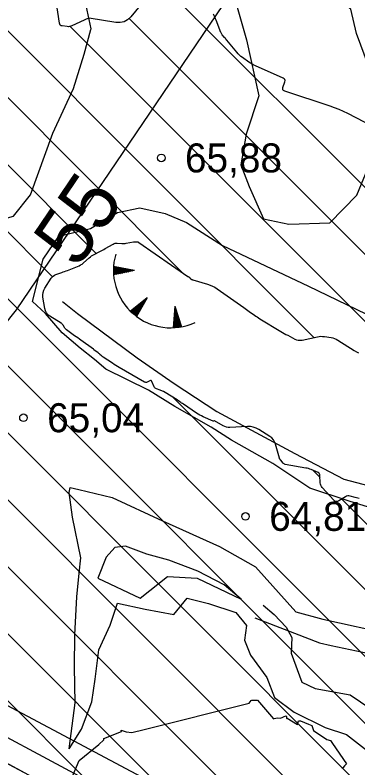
# Model space of a CAD drawing. Extents: x 532503 to 539665, y 6557663 to 6561526.
# Drawn here: x 535100.3 to 535129.2, y 6559732.3 to 6559795.9 of the extents above; entities that cross this region are included whole.
import ezdxf

# ---------------------------------------------------------------- set-up
doc = ezdxf.new("R2010")
doc.units = 0
for name, color, linetype in [('illumineerimisjooned', 7, 'Continuous'), ('Kaevandatud ala', 7, 'Continuous'), ('kataster', 7, 'Continuous'), ('KORGUS-EH2000', 7, 'Continuous'), ('Lamami horisontaal_EH2000', 7, 'Continuous'), ('Plokid', 7, 'Continuous'), ('RELJEEF', 7, 'Continuous')]:
    doc.layers.add(name, color=color, linetype=linetype)

msp = doc.modelspace()

# ---------------------------------------------------------------- linework, layer by layer
at = {"layer": 'illumineerimisjooned'}
msp.add_lwpolyline([(534967.673, 6560049.69), (534974.155, 6559828.082), (535058.693, 6559883.051), (535223.499, 6560002.448), (535218.56, 6560049.918), (535415.933, 6559990.422), (535455.447, 6559927.188), (535490.312, 6559867.164), (535479.121, 6559828.379), (535249.574, 6559653.049), (535182.36, 6559690.845), (534940.993, 6559819.216), (534872.135, 6559776.441), (534954.369, 6559534.338), (534950.911, 6559533.67), (534733.22, 6559487.117), (534375.585, 6559465.864), (534199.951, 6559448.922), (533951.788, 6559660.129), (534200.214, 6559977.649), (534931.627, 6560046.309)], close=True, dxfattribs=at)
at = {"layer": 'Kaevandatud ala'}
for p, q in [((535012.538, 6559830.738), (535123.269, 6559720.007)), ((535019.759, 6559829.174), (535135.352, 6559713.581)), ((535010.65, 6559826.969), (535111.185, 6559726.434)), ((535029.905, 6559824.684), (535147.436, 6559707.154)), ((535082.627, 6559811.561), (535125.52, 6559768.667)), ((535077.217, 6559811.314), (535114.357, 6559774.174)), ((535073.949, 6559808.925), (535107.107, 6559775.767)), ((535051.562, 6559808.684), (535159.519, 6559700.727)), ((535057.331, 6559808.573), (535171.603, 6559694.301)), ((535063.84, 6559807.72), (535183.805, 6559687.755)), ((535072.876, 6559804.341), (535103.416, 6559773.801)), ((535113.332, 6559797.826), (535147.905, 6559763.253)), ((535109.89, 6559795.612), (535140.301, 6559765.201)), ((535104.911, 6559794.934), (535133.798, 6559766.047)), ((535113.578, 6559763.639), (535196.517, 6559680.7)), ((535125.417, 6559757.457), (535126.034, 6559756.84)), ((535127.862, 6559755.011), (535209.229, 6559673.645))]:
    msp.add_line(p, q, dxfattribs=at)
for points in [[(535111.866, 6559798.001), (535110.032, 6559795.75), (535109.771, 6559795.496), (535109.476, 6559795.332), (535109.147, 6559795.258), (535108.784, 6559795.275), (535106.511, 6559795.639), (535106.498, 6559795.642), (535106.475, 6559795.646), (535106.471, 6559795.647), (535106.467, 6559795.647), (535106.463, 6559795.646), (535106.458, 6559795.644), (535105.052, 6559794.982), (535104.956, 6559794.944), (535104.859, 6559794.922), (535104.759, 6559794.913), (535104.656, 6559794.92), (535104.242, 6559794.973), (535104.15, 6559794.998), (535104.08, 6559795.045), (535104.031, 6559795.114), (535104.005, 6559795.207), (535103.51, 6559798.584)], [(535130.492, 6559786.483), (535128.375, 6559787.571), (535128.012, 6559787.749), (535127.643, 6559787.913), (535127.268, 6559788.062), (535126.887, 6559788.197), (535123.046, 6559789.476), (535122.949, 6559789.524), (535122.892, 6559789.592), (535122.874, 6559789.679), (535122.896, 6559789.785), (535123.063, 6559790.249), (535123.085, 6559790.357), (535123.069, 6559790.448), (535123.014, 6559790.522), (535122.92, 6559790.58), (535120.586, 6559791.6), (535120.437, 6559791.67), (535120.292, 6559791.747), (535120.152, 6559791.832), (535120.016, 6559791.924), (535119.48, 6559792.307), (535119.349, 6559792.407), (535119.226, 6559792.515), (535119.11, 6559792.63), (535119.001, 6559792.752), (535118.149, 6559793.775), (535118.14, 6559793.786), (535118.131, 6559793.797), (535118.122, 6559793.809), (535118.113, 6559793.82), (535118.078, 6559793.867), (535118.069, 6559793.878), (535118.061, 6559793.89), (535118.052, 6559793.902), (535118.043, 6559793.913), (535118.006, 6559793.959), (535117.997, 6559793.97), (535117.988, 6559793.981), (535117.978, 6559793.992), (535117.969, 6559794.004), (535117.762, 6559794.24), (535117.726, 6559794.285), (535117.695, 6559794.332), (535117.669, 6559794.382), (535117.646, 6559794.434), (535117.261, 6559795.456), (535117.208, 6559795.589), (535117.15, 6559795.72), (535117.087, 6559795.848), (535117.02, 6559795.974)], [(535129.328, 6559755.063), (535129.222, 6559755.095), (535129.116, 6559755.126), (535129.009, 6559755.155), (535128.581, 6559755.266), (535128.476, 6559755.283), (535128.374, 6559755.279), (535128.274, 6559755.253), (535128.179, 6559755.206), (535127.627, 6559754.867), (535127.507, 6559754.814), (535127.393, 6559754.807), (535127.286, 6559754.845), (535127.186, 6559754.93), (535126.213, 6559756.001), (535126.146, 6559756.088), (535126.097, 6559756.183), (535126.066, 6559756.284), (535126.052, 6559756.393), (535126.027, 6559757.016), (535126.024, 6559757.041), (535126.019, 6559757.066), (535126.011, 6559757.091), (535126, 6559757.114), (535125.949, 6559757.206), (535125.935, 6559757.227), (535125.919, 6559757.245), (535125.899, 6559757.26), (535125.876, 6559757.271), (535125.274, 6559757.515), (535125.165, 6559757.556), (535125.054, 6559757.591), (535124.941, 6559757.62), (535124.827, 6559757.643), (535123.091, 6559757.95), (535123.037, 6559757.964), (535122.988, 6559757.987), (535122.944, 6559758.019), (535122.905, 6559758.059), (535122.708, 6559758.297), (535122.697, 6559758.31), (535122.686, 6559758.324), (535122.676, 6559758.338), (535122.665, 6559758.352), (535122.623, 6559758.409), (535122.613, 6559758.423), (535122.605, 6559758.438), (535122.598, 6559758.454), (535122.593, 6559758.471), (535122.264, 6559759.67), (535122.192, 6559759.864), (535122.09, 6559760.034), (535121.956, 6559760.182), (535121.791, 6559760.307), (535120.847, 6559760.9), (535120.624, 6559761.018), (535120.392, 6559761.099), (535120.15, 6559761.142), (535119.899, 6559761.148), (535118.4, 6559761.072), (535118.257, 6559761.075), (535118.117, 6559761.097), (535117.983, 6559761.139), (535117.853, 6559761.202), (535117.106, 6559761.623), (535117.097, 6559761.627), (535117.088, 6559761.628), (535117.079, 6559761.627), (535117.07, 6559761.624), (535117.033, 6559761.604), (535117.024, 6559761.6), (535117.015, 6559761.599), (535117.005, 6559761.6), (535116.996, 6559761.603), (535116.144, 6559761.971), (535116.001, 6559762.037), (535115.861, 6559762.109), (535115.725, 6559762.188), (535115.592, 6559762.274), (535114.482, 6559763.027), (535114.407, 6559763.078), (535114.332, 6559763.13), (535114.257, 6559763.182), (535114.183, 6559763.234), (535113.885, 6559763.443), (535113.81, 6559763.494), (535113.734, 6559763.544), (535113.657, 6559763.592), (535113.579, 6559763.639), (535112.788, 6559764.098), (535112.721, 6559764.135), (535112.652, 6559764.168), (535112.582, 6559764.197), (535112.51, 6559764.223), (535112.219, 6559764.318), (535112.152, 6559764.347), (535112.095, 6559764.388), (535112.05, 6559764.441), (535112.015, 6559764.506), (535111.828, 6559764.955), (535111.798, 6559765.004), (535111.761, 6559765.031), (535111.715, 6559765.035), (535111.66, 6559765.017), (535111.426, 6559764.898), (535111.368, 6559764.876), (535111.31, 6559764.87), (535111.252, 6559764.879), (535111.195, 6559764.904), (535109.057, 6559766.126), (535108.91, 6559766.212), (535108.765, 6559766.3), (535108.621, 6559766.392), (535108.479, 6559766.485), (535107.709, 6559767.003), (535107.67, 6559767.03), (535107.632, 6559767.059), (535107.595, 6559767.088), (535107.56, 6559767.118), (535107.418, 6559767.243), (535107.382, 6559767.274), (535107.345, 6559767.304), (535107.308, 6559767.333), (535107.27, 6559767.361), (535106.988, 6559767.566), (535106.979, 6559767.573), (535106.97, 6559767.582), (535106.961, 6559767.591), (535106.953, 6559767.6), (535106.924, 6559767.64), (535106.916, 6559767.65), (535106.908, 6559767.659), (535106.899, 6559767.667), (535106.889, 6559767.675), (535105.824, 6559768.434), (535105.691, 6559768.529), (535105.558, 6559768.624), (535105.425, 6559768.72), (535105.292, 6559768.816), (535104.596, 6559769.322), (535104.549, 6559769.36), (535104.507, 6559769.402), (535104.469, 6559769.448), (535104.436, 6559769.499), (535104.312, 6559769.709), (535104.278, 6559769.759), (535104.239, 6559769.804), (535104.195, 6559769.843), (535104.146, 6559769.878), (535103.185, 6559770.471), (535103.026, 6559770.593), (535102.903, 6559770.739), (535102.816, 6559770.908), (535102.765, 6559771.102), (535102.611, 6559772.067), (535102.596, 6559772.27), (535102.618, 6559772.465), (535102.676, 6559772.653), (535102.771, 6559772.833), (535103.307, 6559773.669), (535103.385, 6559773.772), (535103.476, 6559773.858), (535103.581, 6559773.927), (535103.698, 6559773.979), (535104.197, 6559774.154), (535104.321, 6559774.198), (535104.446, 6559774.243), (535104.569, 6559774.289), (535104.693, 6559774.336), (535105.528, 6559774.657), (535105.666, 6559774.717), (535105.797, 6559774.788), (535105.92, 6559774.871), (535106.037, 6559774.966), (535106.524, 6559775.395), (535106.623, 6559775.478), (535106.728, 6559775.554), (535106.837, 6559775.624), (535106.95, 6559775.686), (535107.413, 6559775.924), (535107.529, 6559775.984), (535107.643, 6559776.045), (535107.757, 6559776.108), (535107.87, 6559776.173), (535108.535, 6559776.557), (535108.619, 6559776.598), (535108.707, 6559776.625), (535108.797, 6559776.637), (535108.891, 6559776.636), (535109.272, 6559776.602), (535109.367, 6559776.597), (535109.462, 6559776.598), (535109.556, 6559776.606), (535109.65, 6559776.62), (535110.261, 6559776.733), (535110.301, 6559776.74), (535110.34, 6559776.744), (535110.38, 6559776.745), (535110.42, 6559776.745), (535110.58, 6559776.738), (535110.619, 6559776.734), (535110.656, 6559776.725), (535110.692, 6559776.71), (535110.726, 6559776.69), (535114.867, 6559773.821), (535114.88, 6559773.812), (535114.894, 6559773.804), (535114.908, 6559773.796), (535114.923, 6559773.79), (535114.983, 6559773.764), (535114.997, 6559773.757), (535115.009, 6559773.748), (535115.02, 6559773.737), (535115.029, 6559773.724), (535115.069, 6559773.658), (535115.079, 6559773.643), (535115.091, 6559773.63), (535115.105, 6559773.619), (535115.12, 6559773.61), (535115.199, 6559773.568), (535115.217, 6559773.559), (535115.236, 6559773.55), (535115.256, 6559773.543), (535115.275, 6559773.537), (535116.527, 6559773.168), (535116.739, 6559773.096), (535116.942, 6559773.008), (535117.138, 6559772.904), (535117.326, 6559772.783), (535119.601, 6559771.189), (535119.713, 6559771.111), (535119.824, 6559771.032), (535119.935, 6559770.952), (535120.045, 6559770.872), (535120.486, 6559770.551), (535120.597, 6559770.472), (535120.71, 6559770.396), (535120.824, 6559770.322), (535120.94, 6559770.25), (535122.716, 6559769.178), (535122.86, 6559769.093), (535123.004, 6559769.01), (535123.15, 6559768.928), (535123.298, 6559768.849), (535123.889, 6559768.537), (535124.038, 6559768.473), (535124.192, 6559768.437), (535124.35, 6559768.43), (535124.511, 6559768.451), (535125.818, 6559768.731), (535125.962, 6559768.755), (535126.108, 6559768.766), (535126.253, 6559768.763), (535126.399, 6559768.747), (535126.983, 6559768.654), (535127.126, 6559768.623), (535127.265, 6559768.579), (535127.398, 6559768.521), (535127.525, 6559768.449), (535128.924, 6559767.569), (535129.106, 6559767.466), (535129.296, 6559767.382)]]:
    msp.add_lwpolyline(points, dxfattribs=at)
at = {"layer": 'kataster'}
for points in [[(533947.7, 6559658.95), (533949.2, 6559955.8), (534198.28, 6559979.48), (535159.89, 6560069.73), (535417.31, 6559992.13), (535457.22, 6559928.24), (535504.86, 6559846.09), (535250.3, 6559650.84), (535181.52, 6559689.04), (534941.15, 6559817.08), (534874.65, 6559775.26), (534957.01, 6559532.73), (534735.22, 6559485.45), (534375.71, 6559463.85), (534199.28, 6559446.9), (534122.84, 6559439.44), (534110.45, 6559447.36), (534092.53, 6559453.94), (534085.13, 6559454.75)], [(534957.01, 6559532.73), (534874.65, 6559775.26), (534941.15, 6559817.08), (535181.52, 6559689.04), (535104.64, 6559499.79), (534969.93, 6559494.75)]]:
    msp.add_lwpolyline(points, close=True, dxfattribs=at)
at = {"layer": 'KORGUS-EH2000'}
for centre in [(535112.618, 6559783.831), (535100.967, 6559761.888), (535119.733, 6559753.559)]:
    msp.add_circle(centre, 0.32, dxfattribs=at)
at = {"layer": 'Lamami horisontaal_EH2000'}
msp.add_lwpolyline([(535055.19, 6559880.201), (535062.786, 6559872.515), (535077.694, 6559856.205), (535090.771, 6559841.398), (535116.174, 6559819.931), (535118.692, 6559808.772), (535118.386, 6559797.613), (535100.34, 6559771.007), (535084.603, 6559751.263), (535073.309, 6559736.879), (535073.111, 6559736.495), (535051.576, 6559715.856)], dxfattribs=at)
at = {"layer": 'Plokid'}
msp.add_lwpolyline([(535473.831, 6559827.358), (535249.729, 6559656.195), (535183.501, 6559692.956), (534940.9, 6559821.974), (534869.24, 6559777.474), (534950.465, 6559538.369)], dxfattribs=at)
at = {"layer": 'RELJEEF'}
for p, q in [((535108.568, 6559774.35), (535108.886, 6559774.605)), ((535108.568, 6559774.248), (535108.989, 6559774.585)), ((535108.569, 6559774.454), (535108.783, 6559774.625)), ((535108.571, 6559774.148), (535109.092, 6559774.565)), ((535108.573, 6559774.559), (535108.68, 6559774.644)), ((535110.361, 6559774.32), (535108.579, 6559774.664)), ((535108.576, 6559774.049), (535109.195, 6559774.545)), ((535110.361, 6559774.32), (535108.581, 6559773.971)), ((535108.614, 6559773.977), (535109.299, 6559774.525)), ((535108.784, 6559774.01), (535109.402, 6559774.505)), ((535108.953, 6559774.044), (535109.505, 6559774.485)), ((535109.123, 6559774.077), (535109.608, 6559774.465)), ((535109.292, 6559774.11), (535109.711, 6559774.445)), ((535109.462, 6559774.143), (535109.814, 6559774.425)), ((535109.632, 6559774.177), (535109.917, 6559774.405)), ((535109.801, 6559774.21), (535110.021, 6559774.386)), ((535109.971, 6559774.243), (535110.124, 6559774.366)), ((535110.141, 6559774.277), (535110.227, 6559774.346)), ((535111.423, 6559772.015), (535110.001, 6559770.889)), ((535111.423, 6559772.015), (535110.527, 6559770.438)), ((535110.629, 6559770.618), (535110.657, 6559771.409)), ((535110.715, 6559770.768), (535110.74, 6559771.474)), ((535110.8, 6559770.918), (535110.822, 6559771.539)), ((535110.885, 6559771.069), (535110.904, 6559771.605)), ((535110.971, 6559771.219), (535110.987, 6559771.67)), ((535111.056, 6559771.369), (535111.069, 6559771.735)), ((535111.141, 6559771.52), (535111.151, 6559771.8)), ((535111.227, 6559771.67), (535111.234, 6559771.865)), ((535111.312, 6559771.82), (535111.316, 6559771.931)), ((535110.076, 6559770.816), (535110.081, 6559770.952)), ((535110.154, 6559770.744), (535110.163, 6559771.018)), ((535110.231, 6559770.676), (535110.245, 6559771.083)), ((535110.309, 6559770.61), (535110.328, 6559771.148)), ((535110.387, 6559770.546), (535110.41, 6559771.213)), ((535110.465, 6559770.485), (535110.493, 6559771.279)), ((535110.544, 6559770.467), (535110.575, 6559771.344)), ((535113.766, 6559771.298), (535113.63, 6559769.49)), ((535113.992, 6559770.591), (535113.732, 6559770.848)), ((535113.94, 6559770.756), (535113.74, 6559770.953)), ((535113.887, 6559770.92), (535113.748, 6559771.058)), ((535113.834, 6559771.085), (535113.756, 6559771.163)), ((535113.766, 6559771.298), (535114.319, 6559769.571)), ((535114.241, 6559769.557), (535113.677, 6559770.115)), ((535114.309, 6559769.603), (535113.685, 6559770.22)), ((535114.256, 6559769.768), (535113.693, 6559770.325)), ((535114.203, 6559769.933), (535113.701, 6559770.429)), ((535114.15, 6559770.097), (535113.709, 6559770.534)), ((535114.098, 6559770.262), (535113.716, 6559770.639)), ((535114.045, 6559770.426), (535113.724, 6559770.744)), ((535113.735, 6559769.496), (535113.638, 6559769.591)), ((535113.84, 6559769.504), (535113.646, 6559769.696)), ((535113.943, 6559769.514), (535113.654, 6559769.801)), ((535114.045, 6559769.527), (535113.661, 6559769.906)), ((535114.144, 6559769.541), (535113.669, 6559770.01))]:
    msp.add_line(p, q, dxfattribs=at)
for points in [[(535124.2, 6559801.3), (535122.203, 6559801.24), (535119.925, 6559800.111), (535119.416, 6559798.297), (535118.981, 6559796.765), (535119.83, 6559793.8), (535120.866, 6559789.079), (535119.799, 6559785.843), (535119.329, 6559783.261), (535120.042, 6559781.416), (535121.243, 6559778.673), (535123.393, 6559778.229), (535126.869, 6559778.343), (535129.135, 6559780.694), (535130.477, 6559783.888), (535130.784, 6559787.417), (535130.12, 6559791.613), (535129.118, 6559794.337), (535128.627, 6559796.392), (535128.576, 6559796.438), (535126.635, 6559798.763), (535124.252, 6559801.256)], [(535097.575, 6559796.598), (535095.586, 6559791.133), (535093.432, 6559783.865), (535093.511, 6559781.549), (535095.048, 6559779.386), (535096.553, 6559778.054), (535098.102, 6559778.349), (535100.123, 6559778.923), (535101.572, 6559780.722), (535103.436, 6559785.912), (535105.196, 6559789.681), (535106.107, 6559792.583), (535106.656, 6559794.666), (535106.7, 6559794.726), (535106.189, 6559797.087), (535105.706, 6559798.614), (535104.354, 6559799.462), (535102.29, 6559799.929), (535100.115, 6559799.286), (535098.446, 6559798.172), (535097.575, 6559796.598)], [(535130.95, 6559754.072), (535128.487, 6559754.831), (535125.162, 6559755.931), (535122.042, 6559758.033), (535118.556, 6559759.995), (535116.829, 6559761.088), (535113.755, 6559762.851), (535111.524, 6559764.227), (535107.94, 6559766.003), (535106.96, 6559766.814), (535105.747, 6559767.765), (535104.24, 6559769.071), (535102.82, 6559770.683), (535101.725, 6559771.714), (535102.634, 6559775.276), (535103.96, 6559777.236), (535106.62, 6559777.875), (535108.913, 6559779.215), (535110.812, 6559779.602), (535112.944, 6559779.144), (535114.756, 6559778.366), (535117.779, 6559776.432), (535125.051, 6559772.986), (535129.891, 6559770.669)], [(535104.275, 6559771.717), (535105.528, 6559770.683), (535110.571, 6559766.939), (535113.703, 6559764.774), (535117.314, 6559762.41), (535123.89, 6559758.868), (535128.033, 6559756.688), (535131.264, 6559755.842), (535134.783, 6559755.94), (535139.047, 6559755.373), (535142.295, 6559755.175), (535145.806, 6559755.157), (535150.286, 6559755.471), (535153.464, 6559756.406), (535154.973, 6559755.787), (535158.967, 6559754.74), (535162.788, 6559753.761), (535166.287, 6559753.889), (535169.137, 6559754.406), (535169.816, 6559755.878)], [(535104.832, 6559733.928), (535105.349, 6559737.804), (535105.281, 6559740.814), (535105.295, 6559743.545), (535105.48, 6559746.764), (535105.687, 6559748.775), (535105.82, 6559750.064), (535105.122, 6559753.485), (535104.825, 6559755.581), (535104.926, 6559755.993), (535105.635, 6559755.822)], [(535105.635, 6559755.822), (535108.475, 6559755.155), (535112.725, 6559753.187), (535117.532, 6559751.018), (535120.579, 6559749.297), (535123.981, 6559745.497), (535126.271, 6559744.873), (535132.146, 6559743.591)], [(535119.377, 6559746.559), (535117.936, 6559747.787), (535115.71, 6559748.928), (535113.244, 6559749.851), (535111.383, 6559750.37), (535109.602, 6559751.052), (535108.682, 6559750.938), (535107.969, 6559750.116), (535107.254, 6559748.338)], [(535107.254, 6559748.338), (535110.821, 6559746.648), (535113.139, 6559748.467), (535115.649, 6559748.347), (535119.377, 6559746.559)], [(535104.832, 6559733.928), (535105.873, 6559735.597), (535106.746, 6559737.898), (535107.023, 6559739.801), (535107.343, 6559742.294), (535108.295, 6559744.366), (535108.909, 6559746.239), (535111.243, 6559745.709), (535113.674, 6559745.274), (535114.804, 6559746.657), (535116.611, 6559746.209), (535118.915, 6559745.442), (535119.826, 6559744.339), (535119.634, 6559743.09), (535120.148, 6559741.838), (535121.534, 6559739.961), (535122.192, 6559738.272), (535123.857, 6559737.019), (535126.479, 6559735.722), (535128.262, 6559735.14), (535130.051, 6559733.754)], [(535121.214, 6559746.058), (535122.154, 6559745.274), (535123.18, 6559744.191), (535123.641, 6559743.339), (535123.581, 6559741.992), (535124.502, 6559739.543), (535125.632, 6559739.024), (535128.579, 6559738.482), (535130.324, 6559737.296), (535131.981, 6559736.266), (535132.51, 6559734.778), (535132.371, 6559732.598), (535131.717, 6559729.706), (535131.088, 6559727.324), (535129.98, 6559724.657), (535129.058, 6559722.216), (535128.963, 6559719.999)], [(535120.525, 6559744.984), (535125.991, 6559742.879), (535126.96, 6559742.665), (535130.171, 6559741.988)], [(535105.129, 6559731.676), (535105.668, 6559732.931), (535107.322, 6559734.295), (535107.763, 6559734.684), (535107.754, 6559734.801), (535109.238, 6559735.39), (535109.228, 6559735.507), (535109.655, 6559735.371), (535110.133, 6559735.298), (535111.168, 6559735.56), (535120.041, 6559737.775), (535120.206, 6559738.014), (535120.279, 6559738.045), (535120.753, 6559738.032), (535122.104, 6559736.471), (535122.162, 6559736.476), (535122.446, 6559736.551), (535122.681, 6559736.512), (535123.13, 6559736.718), (535123.192, 6559736.665), (535123.205, 6559736.494), (535123.257, 6559736.508), (535124.136, 6559735.987), (535124.225, 6559736.283), (535124.383, 6559736.296), (535125.046, 6559735.999), (535125.344, 6559735.907), (535125.49, 6559735.464), (535126.61, 6559734.725), (535126.906, 6559734.63), (535127.086, 6559734.38), (535128.272, 6559732.673), (535128.113, 6559732.486), (535127.902, 6559732.239)]]:
    msp.add_lwpolyline(points, dxfattribs=at)
msp.add_arc((535113.411, 6559774.328), 4.844, 163.42341, 295.17451, dxfattribs=at)

# ---------------------------------------------------------------- texts
at = {"layer": 'KORGUS-EH2000'}
for s, p in [('65,88 ', (535114.618, 6559782.606)), ('65,04 ', (535102.967, 6559760.663)), ('64,81 ', (535121.733, 6559752.334))]:
    msp.add_text(s, height=2.45, dxfattribs=at).set_placement(p)
at = {"layer": 'Lamami horisontaal_EH2000'}
msp.add_text('55', height=4.8, rotation=55.85186, dxfattribs=at).set_placement((535105.526, 6559774.378))

doc.saveas('drawing.dxf')
